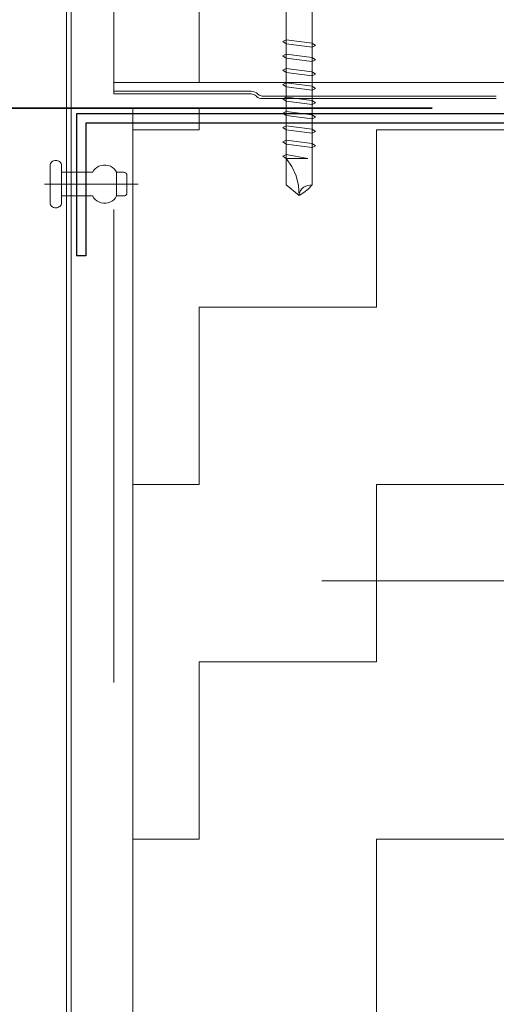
# Model space of a CAD drawing. Header units: metres. Extents: x 1316.5 to 1415.3, y -94.1 to -52.
# Tile 451 of 656: x 1403.062 to 1403.163, y -73.685 to -73.477. Entities that reach past the tile are written whole.
import ezdxf

# ---------------------------------------------------------------- set-up
doc = ezdxf.new("R2010")
doc.units = ezdxf.units.M
doc.header["$PDMODE"] = 65
for name, pattern in [('AUSGEZOGEN', [0]), ('GETRENNT2_S10', [0.045, 0.02, -0.01, 0, -0.005, 0, -0.01]), ('STRICHLINIE2_S3', [0.055, 0.04, -0.015]), ('STRICHPUNKT2_S5', [0.09999999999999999, 0.07, -0.01, 0.01, -0.01])]:
    doc.linetypes.add(name, pattern=pattern)
doc.layers.add('XR$4$_42143', color=7, linetype='Continuous')
doc.layers.add('XR$4$_42154', color=7, linetype='Continuous')
for name, color, linetype, lineweight in [('XR$4$Achsen', 4, 'AUSGEZOGEN', 13), ('XR$4$Maßlinie 1_50', 7, 'AUSGEZOGEN', 25), ('XR$4$Muster', 4, 'AUSGEZOGEN', 13), ('XR$4$STANDARD_1', 7, 'AUSGEZOGEN', 25), ('XR$4$Wand', 1, 'AUSGEZOGEN', 50), ('XR$4$Wand Mauerwerk nt', 7, 'AUSGEZOGEN', 25), ('XR$4$Wand Mauerwerk tr_1', 42, 'AUSGEZOGEN', 18)]:
    doc.layers.add(name, color=color, linetype=linetype, lineweight=lineweight)
doc.styles.add('ARIAL', font='arial.ttf')
doc.dimstyles.new('DIMSTYLE_18', dxfattribs={"dimtxt": 0.03, "dimasz": 0.03, "dimexe": 0, "dimexo": 1e-06, "dimgap": 0.015, "dimtad": 2, "dimdec": 0, "dimlfac": 1000, "dimrnd": 5, "dimzin": 12, "dimdsep": 46, "dimtxsty": 'ARIAL', "dimblk1": 'ALL_ML_KREIS', "dimblk2": 'ALL_ML_KREIS', "dimsah": 1, "dimcen": 0, "dimse1": 1, "dimse2": 1, "dimclrd": 7, "dimclre": 7, "dimclrt": 7, "dimadec": 0, "dimazin": 0, "dimtfac": 1, "dimtdec": 0, "dimtix": 1, "dimtmove": 2, "dimatfit": 3, "dimfxl": 0, "dimtzin": 0, "dimlwd": 0, "dimlwe": 25, "dimarcsym": 0})
doc.dimstyles.new('DIMSTYLE_19', dxfattribs={"dimtxt": 0.03, "dimasz": 0.04, "dimexe": 0, "dimexo": 0, "dimgap": 0.015, "dimtad": 2, "dimrnd": 0.005, "dimzin": 4, "dimdsep": 46, "dimtxsty": 'ARIAL', "dimblk1": 'ALL_ML_STRICH', "dimblk2": 'ALL_ML_STRICH', "dimsah": 1, "dimcen": 0, "dimclrd": 7, "dimclre": 7, "dimclrt": 7, "dimadec": 0, "dimazin": 0, "dimtfac": 1, "dimtdec": 0, "dimtix": 1, "dimtmove": 2, "dimatfit": 3, "dimfxl": 0, "dimtzin": 0, "dimlwd": 0, "dimlwe": 25, "dimarcsym": 0})
doc.dimstyles.new('DIMSTYLE_4', dxfattribs={"dimtxt": 0.04, "dimasz": 0.03, "dimexe": 0, "dimexo": 1e-06, "dimgap": 0.02, "dimtad": 2, "dimdec": 1, "dimlfac": 100, "dimrnd": 0.5, "dimzin": 4, "dimdsep": 46, "dimtxsty": 'ARIAL', "dimblk1": 'ALL_ML_KREIS', "dimblk2": 'ALL_ML_KREIS', "dimsah": 1, "dimcen": 0, "dimse1": 1, "dimse2": 1, "dimclrd": 7, "dimclre": 7, "dimclrt": 7, "dimadec": 0, "dimazin": 0, "dimtfac": 1, "dimtdec": 0, "dimtix": 1, "dimtmove": 2, "dimatfit": 3, "dimfxl": 0, "dimtzin": 0, "dimlwd": 0, "dimlwe": 25, "dimarcsym": 0})
doc.dimstyles.new('DIMSTYLE_5', dxfattribs={"dimtxt": 0.04, "dimasz": 0.03, "dimexe": 0, "dimexo": 1e-06, "dimgap": 0.02, "dimtad": 2, "dimdec": 1, "dimlfac": 100, "dimrnd": 0.5, "dimzin": 4, "dimdsep": 46, "dimtxsty": 'ARIAL', "dimblk1": 'ALL_ML_KREIS', "dimblk2": 'ALL_ML_KREIS', "dimsah": 1, "dimcen": 0, "dimse1": 1, "dimse2": 1, "dimclrd": 7, "dimclre": 7, "dimclrt": 7, "dimadec": 0, "dimazin": 0, "dimtfac": 1, "dimtdec": 0, "dimtix": 1, "dimtmove": 2, "dimatfit": 3, "dimfxl": 0, "dimtvp": 1.2, "dimtzin": 0, "dimlwd": 0, "dimlwe": 25, "dimarcsym": 0})
pattern_1 = [(90.00000000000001, (-0.07500000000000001, 0.07499999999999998), (-0.03750000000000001, 0.03749999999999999), [0.0375, -0.0375]), (180, (-0.07500000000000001, 0.07499999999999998), (-0.03750000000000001, -0.03749999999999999), [0.0375, -0.0375])]

# ---------------------------------------------------------------- blocks, each defined once
blk = doc.blocks.new('COMPLEXOBJECT_51')
at = {"transparency": 33554687}
for p, q in [((1403.205967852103, -73.58036920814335), (1403.205967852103, -73.58636920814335)), ((1403.205967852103, -73.61036920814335), (1403.205967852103, -73.60436920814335))]:
    blk.add_line(p, q, dxfattribs=at)
at = {"layer": 'XR$4$STANDARD_1', "color": 7, "linetype": 'AUSGEZOGEN', "lineweight": 25, "transparency": 33554687}
for p, q in [((1403.205967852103, -73.49658483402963), (1403.074064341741, -73.4965828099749)), ((1403.074064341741, -73.4965828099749), (1403.074064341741, -73.52658308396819)), ((1403.205967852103, -73.63889210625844), (1403.205967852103, -73.49658483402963)), ((1403.203971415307, -73.49858509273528), (1403.076064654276, -73.49858306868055)), ((1403.076064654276, -73.49858306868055), (1403.076064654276, -73.52658308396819)), ((1403.203971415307, -73.63889210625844), (1403.203971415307, -73.49858509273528)), ((1403.076064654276, -73.52658308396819), (1403.074064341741, -73.52658308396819)), ((1403.203971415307, -73.63889210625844), (1403.205967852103, -73.63889210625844))]:
    blk.add_line(p, q, dxfattribs=at)
at = {"layer": 'XR$4$STANDARD_1', "color": 7, "linetype": 'AUSGEZOGEN', "lineweight": 18, "transparency": 33554687}
for p, q in [((1403.205967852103, -73.62536663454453), (1403.205967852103, -73.56536608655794)), ((1403.205967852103, -73.56536608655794), (1403.205967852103, -73.62536663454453))]:
    blk.add_line(p, q, dxfattribs=at)
blk = doc.blocks.new('COMPLEXOBJECT_53')
at = {"layer": 'XR$4$_42143', "color": 7, "linetype": 'AUSGEZOGEN', "lineweight": 13, "transparency": 33554687}
for p, q in [((1403.071979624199, -73.3256051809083), (1403.071979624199, -73.8926048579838)), ((1403.072977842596, -73.32660711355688), (1403.072977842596, -73.89160653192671))]:
    blk.add_line(p, q, dxfattribs=at)
blk = doc.blocks.new('ALL_ML_STRICH')
at = {"color": 0, "linetype": 'ByBlock', "lineweight": -2}
for p, q in [((0, -0.5), (0, 0.5)), ((-0.3, -0.3), (0.3, 0.3)), ((-1, 0), (0.5, 0))]:
    blk.add_line(p, q, dxfattribs=at)
blk = doc.blocks.new('*D429')
at = {"layer": 'DEFPOINTS', "color": 7, "linetype": 'AUSGEZOGEN', "lineweight": 25, "transparency": 33554687}
for p in [(1401.847467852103, -73.11664860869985), (1401.847467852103, -73.89886665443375), (1403.055967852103, -73.89886665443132)]:
    blk.add_point(p, dxfattribs=at)
at = {"layer": 'XR$4$Maßlinie 1_50', "color": 7, "linetype": 'AUSGEZOGEN', "lineweight": -2, "transparency": 33554687}
for p, q in [((1401.847467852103, -73.11664860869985), (1401.847467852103, -73.11664860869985)), ((1401.847467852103, -73.11664860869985), (1403.055967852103, -73.11664860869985)), ((1403.055967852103, -73.11664860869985), (1403.055967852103, -73.11664860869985))]:
    blk.add_line(p, q, dxfattribs=at)
at = {"layer": 'XR$4$Maßlinie 1_50', "color": 7, "linetype": 'AUSGEZOGEN', "lineweight": 25, "transparency": 33554687, "xscale": 0.04, "yscale": 0.04, "zscale": 0.04, "rotation": 180}
blk.add_blockref('ALL_ML_STRICH', (1401.847467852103, -73.11664860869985), dxfattribs=at)
at = {"layer": 'XR$4$Maßlinie 1_50', "color": 7, "linetype": 'AUSGEZOGEN', "lineweight": 25, "transparency": 33554687, "xscale": 0.04, "yscale": 0.04, "zscale": 0.04}
blk.add_blockref('ALL_ML_STRICH', (1403.055967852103, -73.11664860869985), dxfattribs=at)
blk = doc.blocks.new('ALL_ML_KREIS')
at = {"color": 0, "linetype": 'ByBlock', "lineweight": -2}
for p, q in [((0, -0.5), (0, 0.5)), ((-1, 0), (0.5, 0))]:
    blk.add_line(p, q, dxfattribs=at)
blk.add_circle((0, 0), 0.15, dxfattribs=at)
blk = doc.blocks.new('*D430')
at = {"layer": 'DEFPOINTS', "color": 7, "linetype": 'AUSGEZOGEN', "lineweight": 25, "transparency": 33554687}
for p in [(1403.081979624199, -73.23214456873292), (1403.081979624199, -73.44954863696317), (1403.205967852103, -73.78836920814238)]:
    blk.add_point(p, dxfattribs=at)
at = {"layer": 'XR$4$Maßlinie 1_50', "color": 7, "linetype": 'AUSGEZOGEN', "lineweight": -2, "transparency": 33554687}
blk.add_line((1403.081979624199, -73.23214456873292), (1403.205967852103, -73.23214456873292), dxfattribs=at)
at = {"layer": 'XR$4$Maßlinie 1_50', "color": 7, "linetype": 'AUSGEZOGEN', "lineweight": 25, "transparency": 33554687, "xscale": 0.03, "yscale": 0.03, "zscale": 0.03, "rotation": 180}
blk.add_blockref('ALL_ML_KREIS', (1403.081979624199, -73.23214456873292), dxfattribs=at)
at = {"layer": 'XR$4$Maßlinie 1_50', "color": 7, "linetype": 'AUSGEZOGEN', "lineweight": 25, "transparency": 33554687, "xscale": 0.03, "yscale": 0.03, "zscale": 0.03}
blk.add_blockref('ALL_ML_KREIS', (1403.205967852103, -73.23214456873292), dxfattribs=at)
at = {"layer": 'XR$4$Maßlinie 1_50', "color": 7, "linetype": 'AUSGEZOGEN', "lineweight": 25, "transparency": 33554687, "insert": (1403.160243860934, -73.20214456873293), "char_height": 0.04, "width": 0.16, "attachment_point": 5, "style": 'ARIAL'}
blk.add_mtext('\\A1;{\\A1;{12\\H0.026400;\\S5^ ;}}', dxfattribs=at)
blk = doc.blocks.new('*D435')
at = {"layer": 'DEFPOINTS', "color": 7, "linetype": 'AUSGEZOGEN', "lineweight": 25, "transparency": 33554687}
for p in [(1401.821456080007, -73.42120793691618), (1403.081979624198, -73.43138580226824), (1401.821456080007, -74.57404428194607)]:
    blk.add_point(p, dxfattribs=at)
at = {"layer": 'XR$4$Maßlinie 1_50', "color": 7, "linetype": 'AUSGEZOGEN', "lineweight": -2, "transparency": 33554687}
blk.add_line((1401.821456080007, -74.57404428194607), (1403.081979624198, -74.57404428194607), dxfattribs=at)
at = {"layer": 'XR$4$Maßlinie 1_50', "color": 7, "linetype": 'AUSGEZOGEN', "lineweight": 25, "transparency": 33554687, "xscale": 0.03, "yscale": 0.03, "zscale": 0.03, "rotation": 180}
blk.add_blockref('ALL_ML_KREIS', (1401.821456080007, -74.57404428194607), dxfattribs=at)
at = {"layer": 'XR$4$Maßlinie 1_50', "color": 7, "linetype": 'AUSGEZOGEN', "lineweight": 25, "transparency": 33554687, "xscale": 0.03, "yscale": 0.03, "zscale": 0.03}
blk.add_blockref('ALL_ML_KREIS', (1403.081979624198, -74.57404428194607), dxfattribs=at)
blk = doc.blocks.new('*D449')
at = {"layer": 'DEFPOINTS', "color": 7, "linetype": 'AUSGEZOGEN', "lineweight": 25, "transparency": 33554687}
for p in [(1403.055967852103, -73.11664860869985), (1403.081979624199, -73.53601814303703), (1403.055967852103, -73.90131665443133)]:
    blk.add_point(p, dxfattribs=at)
at = {"layer": 'XR$4$Maßlinie 1_50', "color": 7, "linetype": 'AUSGEZOGEN', "lineweight": -2, "transparency": 33554687}
blk.add_line((1403.055967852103, -73.11664860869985), (1403.081979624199, -73.11664860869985), dxfattribs=at)
at = {"layer": 'XR$4$Maßlinie 1_50', "color": 7, "linetype": 'AUSGEZOGEN', "lineweight": 25, "transparency": 33554687, "xscale": 0.03, "yscale": 0.03, "zscale": 0.03, "rotation": 180}
blk.add_blockref('ALL_ML_KREIS', (1403.055967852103, -73.11664860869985), dxfattribs=at)
at = {"layer": 'XR$4$Maßlinie 1_50', "color": 7, "linetype": 'AUSGEZOGEN', "lineweight": 25, "transparency": 33554687, "xscale": 0.03, "yscale": 0.03, "zscale": 0.03}
blk.add_blockref('ALL_ML_KREIS', (1403.081979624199, -73.11664860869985), dxfattribs=at)
at = {"layer": 'XR$4$Maßlinie 1_50', "color": 7, "linetype": 'AUSGEZOGEN', "lineweight": 25, "transparency": 33554687, "insert": (1403.086782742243, -73.07164860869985), "char_height": 0.04, "width": 0.12, "attachment_point": 5, "style": 'ARIAL'}
blk.add_mtext('\\A1;{\\A1;{2\\H0.026400;\\S5^ ;}}', dxfattribs=at)
blk = doc.blocks.new('*D450')
at = {"layer": 'DEFPOINTS', "color": 7, "linetype": 'AUSGEZOGEN', "lineweight": 25, "transparency": 33554687}
for p in [(1403.081979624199, -73.11664860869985), (1403.081979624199, -73.53601814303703), (1403.205967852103, -73.82481079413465)]:
    blk.add_point(p, dxfattribs=at)
at = {"layer": 'XR$4$Maßlinie 1_50', "color": 7, "linetype": 'AUSGEZOGEN', "lineweight": -2, "transparency": 33554687}
blk.add_line((1403.081979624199, -73.11664860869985), (1403.205967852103, -73.11664860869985), dxfattribs=at)
at = {"layer": 'XR$4$Maßlinie 1_50', "color": 7, "linetype": 'AUSGEZOGEN', "lineweight": 25, "transparency": 33554687, "xscale": 0.03, "yscale": 0.03, "zscale": 0.03, "rotation": 180}
blk.add_blockref('ALL_ML_KREIS', (1403.081979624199, -73.11664860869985), dxfattribs=at)
at = {"layer": 'XR$4$Maßlinie 1_50', "color": 7, "linetype": 'AUSGEZOGEN', "lineweight": 25, "transparency": 33554687, "xscale": 0.03, "yscale": 0.03, "zscale": 0.03}
blk.add_blockref('ALL_ML_KREIS', (1403.205967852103, -73.11664860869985), dxfattribs=at)
at = {"layer": 'XR$4$Maßlinie 1_50', "color": 7, "linetype": 'AUSGEZOGEN', "lineweight": 25, "transparency": 33554687, "insert": (1403.160243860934, -73.08664860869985), "char_height": 0.04, "width": 0.16, "attachment_point": 5, "style": 'ARIAL'}
blk.add_mtext('\\A1;{\\A1;{12\\H0.026400;\\S5^ ;}}', dxfattribs=at)
blk = doc.blocks.new('*D506')
at = {"layer": 'DEFPOINTS', "color": 7, "linetype": 'AUSGEZOGEN', "lineweight": 25, "transparency": 33554687}
for p in [(1401.696456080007, -73.49536920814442), (1401.697467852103, -73.89536920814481), (1404.079384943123, -73.89536920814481)]:
    blk.add_point(p, dxfattribs=at)
at = {"layer": 'XR$4$Maßlinie 1_50', "color": 7, "linetype": 'AUSGEZOGEN', "lineweight": -2, "transparency": 33554687}
blk.add_line((1404.079384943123, -73.89536920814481), (1404.079384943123, -73.49536920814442), dxfattribs=at)
at = {"layer": 'XR$4$Maßlinie 1_50', "color": 7, "linetype": 'AUSGEZOGEN', "lineweight": 25, "transparency": 33554687, "xscale": 0.03, "yscale": 0.03, "zscale": 0.03}
for p, rotation in [((1404.079384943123, -73.49536920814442), 90), ((1404.079384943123, -73.89536920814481), 270)]:
    blk.add_blockref('ALL_ML_KREIS', p, dxfattribs=dict(at, rotation=rotation))
at = {"layer": 'XR$4$Maßlinie 1_50', "color": 7, "linetype": 'AUSGEZOGEN', "lineweight": 25, "transparency": 33554687, "insert": (1404.048702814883, -73.69710999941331), "char_height": 0.04, "width": 0.16, "attachment_point": 5, "rotation": 90, "style": 'ARIAL'}
blk.add_mtext('\\A1;{\\A1;{40\\H0.026400;\\S^ ;}}', dxfattribs=at)
blk = doc.blocks.new('*D507')
at = {"layer": 'DEFPOINTS', "color": 7, "linetype": 'AUSGEZOGEN', "lineweight": 25, "transparency": 33554687}
for p in [(1401.696456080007, -73.49536920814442), (1401.697467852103, -73.89536920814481), (1403.719550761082, -73.89536920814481)]:
    blk.add_point(p, dxfattribs=at)
at = {"layer": 'XR$4$Maßlinie 1_50', "color": 7, "linetype": 'AUSGEZOGEN', "lineweight": -2, "transparency": 33554687}
blk.add_line((1403.719550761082, -73.89536920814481), (1403.719550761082, -73.49536920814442), dxfattribs=at)
at = {"layer": 'XR$4$Maßlinie 1_50', "color": 7, "linetype": 'AUSGEZOGEN', "lineweight": 25, "transparency": 33554687, "xscale": 0.03, "yscale": 0.03, "zscale": 0.03}
for p, rotation in [((1403.719550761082, -73.49536920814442), 90), ((1403.719550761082, -73.89536920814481), 270)]:
    blk.add_blockref('ALL_ML_KREIS', p, dxfattribs=dict(at, rotation=rotation))
at = {"layer": 'XR$4$Maßlinie 1_50', "color": 7, "linetype": 'AUSGEZOGEN', "lineweight": 25, "transparency": 33554687, "insert": (1403.688868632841, -73.69710999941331), "char_height": 0.04, "width": 0.16, "attachment_point": 5, "rotation": 90, "style": 'ARIAL'}
blk.add_mtext('\\A1;{\\A1;{40\\H0.026400;\\S^ ;}}', dxfattribs=at)

msp = doc.modelspace()

# ---------------------------------------------------------------- hatches: boundary and pattern name
at = {"layer": 'XR$4$Muster', "linetype": 'AUSGEZOGEN', "lineweight": 13, "transparency": 33554687}
h = msp.add_hatch(dxfattribs=at)
h.set_pattern_fill('MUSTER', color=4, scale=0.0375, angle=90.00000000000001, style=0, pattern_type=2)
h.set_pattern_definition(pattern_1)
h.paths.add_polyline_path([(1404.029956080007, -73.34851766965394), (1403.081979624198, -73.34851766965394), (1403.081979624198, -73.48992635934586), (1404.029956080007, -73.48992635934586)], flags=0)
h = msp.add_hatch(dxfattribs=at)
h.set_pattern_fill('MUSTER', color=4, scale=0.0375, angle=90.00000000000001, style=0, pattern_type=2)
h.set_pattern_definition(pattern_1)
h.paths.add_polyline_path([(1403.205967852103, -73.77489163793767), (1403.205967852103, -73.49536920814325), (1403.085967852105, -73.49536920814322), (1403.085967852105, -73.88536920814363), (1403.117687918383, -73.88536920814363), (1403.117687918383, -73.86941954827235), (1403.118267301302, -73.86807387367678), (1403.119344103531, -73.86557289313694), (1403.120139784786, -73.8637248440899), (1403.1226604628, -73.86941954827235), (1403.1226604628, -73.88421909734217), (1403.1278325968, -73.88536920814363), (1403.181956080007, -73.88536920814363), (1403.18352305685, -73.8852744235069), (1403.185067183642, -73.88499145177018), (1403.186565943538, -73.88452441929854), (1403.187997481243, -73.88388013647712), (1403.189340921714, -73.88306799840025), (1403.190576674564, -73.88209984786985), (1403.191686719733, -73.88098980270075), (1403.192654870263, -73.87975404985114), (1403.19346700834, -73.8784106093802), (1403.194111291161, -73.87697907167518), (1403.194578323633, -73.87548031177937), (1403.19486129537, -73.87393618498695), (1403.194956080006, -73.87236920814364), (1403.194956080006, -73.78186920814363), (1403.195177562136, -73.78018688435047), (1403.195826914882, -73.77861920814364), (1403.196859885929, -73.77727301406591), (1403.198206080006, -73.77624004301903), (1403.199773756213, -73.77559069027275), (1403.201456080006, -73.77536920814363), (1403.204956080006, -73.77536920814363)], flags=0)

# ---------------------------------------------------------------- linework, layer by layer
at = {"layer": 'XR$4$_42143', "color": 30, "linetype": 'AUSGEZOGEN', "lineweight": 13, "transparency": 33554687}
for p, q in [((1403.081979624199, -73.49236920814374), (1403.081979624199, -73.34573108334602)), ((1403.111058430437, -73.4918192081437), (1403.081979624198, -73.49181920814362)), ((1403.081979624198, -73.49236920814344), (1403.111058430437, -73.49236920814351)), ((1403.112579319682, -73.49251167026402), (1403.112472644, -73.49240499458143)), ((1403.11208373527, -73.49279390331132), (1403.112190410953, -73.49290057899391)), ((1403.162878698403, -73.49281920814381), (1403.113321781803, -73.49281920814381)), ((1403.113321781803, -73.49336920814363), (1403.162878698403, -73.49336920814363))]:
    msp.add_line(p, q, dxfattribs=at)
for centre, radius, start, end in [((1403.111058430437, -73.4938192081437), 0.002, 45, 90), ((1403.111058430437, -73.4938192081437), 0.001450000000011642, 44.99999998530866, 90), ((1403.113321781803, -73.4917692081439), 0.001049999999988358, 224.9999999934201, 270), ((1403.113321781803, -73.4917692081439), 0.001600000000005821, 225.0000000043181, 270)]:
    msp.add_arc(centre, radius, start, end, dxfattribs=at)
at = {"layer": 'XR$4$_42154', "color": 7, "linetype": 'STRICHLINIE2_S3', "lineweight": 13, "transparency": 33554687}
msp.add_line((1403.081979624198, -74.61681674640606), (1403.081979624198, -73.03822417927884), dxfattribs=at)
at = {"layer": 'XR$4$_42154', "color": 51, "linetype": 'AUSGEZOGEN', "lineweight": 13, "transparency": 33554687}
for p, q in [((1403.081979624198, -73.49181920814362), (1403.111058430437, -73.4918192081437)), ((1403.112472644, -73.49240499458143), (1403.112579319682, -73.49251167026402)), ((1403.113321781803, -73.49281920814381), (1403.162878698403, -73.49281920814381))]:
    msp.add_line(p, q, dxfattribs=at)
for centre, radius, start, end in [((1403.111058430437, -73.4938192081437), 0.002, 45, 90), ((1403.113321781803, -73.4917692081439), 0.001049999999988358, 224.9999999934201, 270)]:
    msp.add_arc(centre, radius, start, end, dxfattribs=at)
at = {"layer": 'XR$4$Achsen', "color": 4, "linetype": 'STRICHPUNKT2_S5', "lineweight": 35, "transparency": 33554687}
msp.add_line((1400.249312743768, -73.49536920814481), (1404.515956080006, -73.49536920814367), dxfattribs=at)
at = {"layer": 'XR$4$STANDARD_1', "color": 7, "linetype": 'AUSGEZOGEN', "lineweight": 13, "transparency": 33554687}
for p, q in [((1403.123915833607, -73.5116288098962), (1403.123915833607, -73.35692137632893)), ((1403.118419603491, -73.35927793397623), (1403.118419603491, -73.5116288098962)), ((1403.118419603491, -73.48094414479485), (1403.117703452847, -73.48127578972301)), ((1403.117703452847, -73.48127578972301), (1403.118419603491, -73.48178022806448)), ((1403.123915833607, -73.4816285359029), (1403.118419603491, -73.48094414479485)), ((1403.118419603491, -73.48177672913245), (1403.118419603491, -73.48397804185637)), ((1403.118419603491, -73.48178022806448), (1403.123915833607, -73.48245051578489)), ((1403.124631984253, -73.4821224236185), (1403.123915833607, -73.4816285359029)), ((1403.123915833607, -73.48245051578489), (1403.124631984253, -73.4821224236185)), ((1403.118419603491, -73.48397454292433), (1403.117703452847, -73.48430613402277)), ((1403.117703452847, -73.48430613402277), (1403.118419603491, -73.48481062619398)), ((1403.123915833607, -73.48465893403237), (1403.118419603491, -73.48397454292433)), ((1403.123915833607, -73.48465182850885), (1403.123915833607, -73.48245051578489)), ((1403.118419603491, -73.4848070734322), (1403.118419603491, -73.48700843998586)), ((1403.118419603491, -73.48481062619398), (1403.123915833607, -73.48548441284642)), ((1403.124631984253, -73.48515282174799), (1403.123915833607, -73.48465893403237)), ((1403.123915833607, -73.48548441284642), (1403.124631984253, -73.48515282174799)), ((1403.123915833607, -73.48768222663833), (1403.123915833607, -73.48548441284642)), ((1403.118419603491, -73.48700843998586), (1403.117703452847, -73.48733647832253)), ((1403.117703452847, -73.48733647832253), (1403.118419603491, -73.48784452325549)), ((1403.123915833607, -73.48768927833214), (1403.118419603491, -73.48700843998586)), ((1403.118419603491, -73.48784097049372), (1403.118419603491, -73.49003878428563)), ((1403.118419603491, -73.48784452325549), (1403.123915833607, -73.48851475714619)), ((1403.124631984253, -73.48818316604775), (1403.123915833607, -73.48768927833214)), ((1403.123915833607, -73.48851475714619), (1403.124631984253, -73.48818316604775)), ((1403.123915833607, -73.49071257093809), (1403.123915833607, -73.48851475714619)), ((1403.118419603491, -73.49003878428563), (1403.117703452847, -73.49037037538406)), ((1403.117703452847, -73.49037037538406), (1403.118419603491, -73.49087486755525)), ((1403.123915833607, -73.4907196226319), (1403.118419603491, -73.49003878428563)), ((1403.118419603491, -73.49087486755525), (1403.123915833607, -73.49154515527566)), ((1403.124631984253, -73.49121706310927), (1403.123915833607, -73.4907196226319)), ((1403.123915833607, -73.49154515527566), (1403.124631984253, -73.49121706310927)), ((1403.118419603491, -73.49306912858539), (1403.117703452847, -73.49339722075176)), ((1403.117703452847, -73.49339722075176), (1403.118419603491, -73.49390521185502)), ((1403.123915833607, -73.49375002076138), (1403.118419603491, -73.49306912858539)), ((1403.118419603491, -73.49389816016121), (1403.118419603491, -73.49609952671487)), ((1403.118419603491, -73.49390521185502), (1403.123915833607, -73.49457549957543)), ((1403.124631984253, -73.49424390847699), (1403.123915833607, -73.49375002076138)), ((1403.123915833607, -73.49457549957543), (1403.124631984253, -73.49424390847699)), ((1403.123915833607, -73.4967768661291), (1403.123915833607, -73.49457549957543)), ((1403.118419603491, -73.49609952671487), (1403.117703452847, -73.49642761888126)), ((1403.117703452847, -73.49642761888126), (1403.118419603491, -73.49693560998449)), ((1403.123915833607, -73.49678036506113), (1403.118419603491, -73.49609952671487)), ((1403.124631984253, -73.49727780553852), (1403.123915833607, -73.49678036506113)), ((1403.118419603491, -73.49693205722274), (1403.118419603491, -73.49912987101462)), ((1403.118419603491, -73.49693560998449), (1403.123915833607, -73.49760589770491)), ((1403.123915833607, -73.49760589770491), (1403.124631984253, -73.49727780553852)), ((1403.123915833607, -73.49980721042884), (1403.123915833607, -73.49760589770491)), ((1403.118419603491, -73.49912987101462), (1403.117703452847, -73.49946151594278)), ((1403.117703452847, -73.49946151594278), (1403.118419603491, -73.49996595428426)), ((1403.123915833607, -73.49981426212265), (1403.118419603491, -73.49912987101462)), ((1403.118419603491, -73.4999624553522), (1403.118419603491, -73.50216376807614)), ((1403.118419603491, -73.49996595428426), (1403.123915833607, -73.50063624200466)), ((1403.124631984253, -73.50030814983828), (1403.123915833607, -73.49981426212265)), ((1403.123915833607, -73.50063624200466), (1403.124631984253, -73.50030814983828)), ((1403.123915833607, -73.50283760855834), (1403.123915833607, -73.50063624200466)), ((1403.118419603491, -73.50216026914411), (1403.117703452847, -73.50249186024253)), ((1403.117703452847, -73.50249186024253), (1403.118419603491, -73.50299635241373)), ((1403.123915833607, -73.50284466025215), (1403.118419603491, -73.50216026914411)), ((1403.118419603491, -73.50299279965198), (1403.118419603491, -73.50519416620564)), ((1403.118419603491, -73.50299635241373), (1403.123915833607, -73.50367013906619)), ((1403.124631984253, -73.50333854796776), (1403.123915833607, -73.50284466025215)), ((1403.118419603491, -73.50519416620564), (1403.117703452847, -73.5055222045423)), ((1403.122995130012, -73.50602319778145), (1403.118419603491, -73.50519416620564)), ((1403.123915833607, -73.50367013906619), (1403.124631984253, -73.50333854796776)), ((1403.06850480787, -73.50745194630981), (1403.068529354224, -73.50725439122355)), ((1403.068529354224, -73.50725439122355), (1403.068596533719, -73.50706738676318)), ((1403.068596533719, -73.50706738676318), (1403.068705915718, -73.50689453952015)), ((1403.068705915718, -73.50689453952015), (1403.06885750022, -73.50674284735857)), ((1403.06885750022, -73.50674284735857), (1403.069037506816, -73.50661936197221)), ((1403.069037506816, -73.50661936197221), (1403.069245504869, -73.50652763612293)), ((1403.069245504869, -73.50652763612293), (1403.069471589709, -73.50647122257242)), ((1403.069471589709, -73.50647122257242), (1403.069704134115, -73.50645001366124)), ((1403.069704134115, -73.50645001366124), (1403.06993710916, -73.50647122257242)), ((1403.06993710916, -73.50647122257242), (1403.070162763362, -73.50652763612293)), ((1403.070162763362, -73.50652763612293), (1403.070371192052, -73.50661936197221)), ((1403.070371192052, -73.50661936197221), (1403.070554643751, -73.50674284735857)), ((1403.070554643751, -73.50674284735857), (1403.070702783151, -73.50689453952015)), ((1403.070702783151, -73.50689453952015), (1403.07081216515, -73.50706738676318)), ((1403.07081216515, -73.50706738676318), (1403.070882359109, -73.50725439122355)), ((1403.070882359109, -73.50725439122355), (1403.070903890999, -73.50745194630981)), ((1403.117703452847, -73.5055222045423), (1403.118419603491, -73.50602319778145)), ((1403.118419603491, -73.50602319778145), (1403.122995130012, -73.50602319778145)), ((1403.119664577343, -73.50775177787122), (1403.118419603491, -73.50603024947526)), ((1403.06850480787, -73.50745194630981), (1403.068508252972, -73.51544942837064)), ((1403.070907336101, -73.5089512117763), (1403.070903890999, -73.50745194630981)), ((1403.070907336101, -73.5089512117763), (1403.077511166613, -73.50894771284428)), ((1403.070907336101, -73.5089512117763), (1403.070907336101, -73.51395010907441)), ((1403.077511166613, -73.50894771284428), (1403.077715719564, -73.50855610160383)), ((1403.077715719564, -73.50855610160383), (1403.078005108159, -73.50820685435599)), ((1403.078005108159, -73.50820685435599), (1403.078372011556, -73.50790702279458)), ((1403.078372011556, -73.50790702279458), (1403.078798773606, -73.50767415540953)), ((1403.078798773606, -73.50767415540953), (1403.0792716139, -73.50751191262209)), ((1403.0792716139, -73.50751191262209), (1403.07977244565, -73.50743073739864)), ((1403.07977244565, -73.50743073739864), (1403.080287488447, -73.50743073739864)), ((1403.080287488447, -73.50743073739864), (1403.080788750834, -73.50751191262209)), ((1403.080788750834, -73.50751191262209), (1403.081264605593, -73.50767415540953)), ((1403.081264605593, -73.50767415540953), (1403.081691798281, -73.50790702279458)), ((1403.081691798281, -73.50790702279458), (1403.082058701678, -73.50820335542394)), ((1403.082058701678, -73.50820335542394), (1403.082347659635, -73.50855610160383)), ((1403.082347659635, -73.50855610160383), (1403.082552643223, -73.50894771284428)), ((1403.084111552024, -73.50894771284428), (1403.082552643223, -73.50894771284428)), ((1403.082552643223, -73.50894771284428), (1403.082552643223, -73.51394655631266)), ((1403.084111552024, -73.50894771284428), (1403.084228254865, -73.50895476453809)), ((1403.084228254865, -73.50895476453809), (1403.084341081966, -73.50898652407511)), ((1403.084341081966, -73.50898652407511), (1403.084443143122, -73.50903238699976)), ((1403.084443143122, -73.50903238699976), (1403.084534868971, -73.50909235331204)), ((1403.084534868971, -73.50909235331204), (1403.084608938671, -73.50916997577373)), ((1403.084608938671, -73.50916997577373), (1403.084665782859, -73.50925464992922)), ((1403.084665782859, -73.50925464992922), (1403.084700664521, -73.50934987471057)), ((1403.084700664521, -73.50934987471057), (1403.084711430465, -73.50944509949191)), ((1403.120564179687, -73.509681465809), (1403.119664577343, -73.50775177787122)), ((1403.067305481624, -73.51145240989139), (1403.087110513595, -73.51144535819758)), ((1403.084711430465, -73.51344561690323), (1403.084711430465, -73.50944509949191)), ((1403.121068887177, -73.51172758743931), (1403.120564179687, -73.509681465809)), ((1403.084700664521, -73.51354439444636), (1403.084665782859, -73.51363967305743)), ((1403.084711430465, -73.51344561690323), (1403.084700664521, -73.51354439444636)), ((1403.118419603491, -73.5116288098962), (1403.12116750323, -73.51383017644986)), ((1403.12116750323, -73.51383017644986), (1403.121068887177, -73.51172758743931)), ((1403.12116750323, -73.51383017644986), (1403.122187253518, -73.51323045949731)), ((1403.121206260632, -73.51351618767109), (1403.12116750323, -73.51383017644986)), ((1403.121291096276, -73.51321280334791), (1403.121206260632, -73.51351618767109)), ((1403.121418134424, -73.51292352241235), (1403.121291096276, -73.51321280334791)), ((1403.121541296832, -73.51271536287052), (1403.121418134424, -73.51292352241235)), ((1403.12168599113, -73.5125248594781), (1403.121541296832, -73.51271536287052)), ((1403.121848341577, -73.51234496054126), (1403.12168599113, -73.5125248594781)), ((1403.122031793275, -73.51218266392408), (1403.121848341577, -73.51234496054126)), ((1403.122232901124, -73.51203802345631), (1403.122031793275, -73.51218266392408)), ((1403.122187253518, -73.51323045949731), (1403.123107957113, -73.5124931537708)), ((1403.122444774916, -73.5119145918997), (1403.122232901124, -73.51203802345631)), ((1403.122910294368, -73.51172758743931), (1403.122444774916, -73.5119145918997)), ((1403.123407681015, -73.51163236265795), (1403.122910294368, -73.51172758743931)), ((1403.123107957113, -73.5124931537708), (1403.123915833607, -73.5116288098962)), ((1403.123915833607, -73.5116288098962), (1403.123407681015, -73.51163236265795)), ((1403.068529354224, -73.51564698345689), (1403.068508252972, -73.51544942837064)), ((1403.070907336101, -73.51544942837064), (1403.070886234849, -73.51564698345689)), ((1403.070907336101, -73.51544942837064), (1403.070907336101, -73.51395010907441)), ((1403.070907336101, -73.51395010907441), (1403.077514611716, -73.51395010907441)), ((1403.077715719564, -73.5143381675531), (1403.077514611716, -73.51395010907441)), ((1403.078008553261, -73.51469091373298), (1403.077715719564, -73.5143381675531)), ((1403.078375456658, -73.5149907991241), (1403.078008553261, -73.51469091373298)), ((1403.078802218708, -73.51522361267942), (1403.078375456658, -73.5149907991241)), ((1403.079275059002, -73.51538241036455), (1403.078802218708, -73.51522361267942)), ((1403.079775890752, -73.51546703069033), (1403.079275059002, -73.51538241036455)), ((1403.080287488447, -73.51546703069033), (1403.079775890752, -73.51546703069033)), ((1403.080792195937, -73.51538241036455), (1403.080287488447, -73.51546703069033)), ((1403.081264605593, -73.51522361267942), (1403.080792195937, -73.51538241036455)), ((1403.081691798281, -73.51498730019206), (1403.081264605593, -73.51522361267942)), ((1403.082058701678, -73.51469091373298), (1403.081691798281, -73.51498730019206)), ((1403.082351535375, -73.5143381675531), (1403.082058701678, -73.51469091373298)), ((1403.082552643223, -73.51394655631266), (1403.082351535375, -73.5143381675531)), ((1403.082552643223, -73.51394655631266), (1403.084111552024, -73.51394655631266)), ((1403.084228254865, -73.51393600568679), (1403.084111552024, -73.51394655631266)), ((1403.084344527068, -73.51390779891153), (1403.084228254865, -73.51393600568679)), ((1403.084447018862, -73.51386193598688), (1403.084344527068, -73.51390779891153)), ((1403.084538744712, -73.51380191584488), (1403.084447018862, -73.51386193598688)), ((1403.084612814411, -73.51372434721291), (1403.084538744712, -73.51380191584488)), ((1403.084665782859, -73.51363967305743), (1403.084612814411, -73.51372434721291)), ((1403.068599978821, -73.51583393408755), (1403.068529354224, -73.51564698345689)), ((1403.06870936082, -73.51600678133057), (1403.068599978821, -73.51583393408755)), ((1403.068860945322, -73.51615847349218), (1403.06870936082, -73.51600678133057)), ((1403.069040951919, -73.51628195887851), (1403.068860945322, -73.51615847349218)), ((1403.069248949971, -73.51637368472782), (1403.069040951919, -73.51628195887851)), ((1403.069475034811, -73.51643015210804), (1403.069248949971, -73.51637368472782)), ((1403.069707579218, -73.5164513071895), (1403.069475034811, -73.51643015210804)), ((1403.069943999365, -73.51643015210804), (1403.069707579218, -73.5164513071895)), ((1403.070166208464, -73.51637368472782), (1403.069943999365, -73.51643015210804)), ((1403.070374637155, -73.51628195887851), (1403.070166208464, -73.51637368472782)), ((1403.070558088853, -73.51615847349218), (1403.070374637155, -73.51628195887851)), ((1403.070706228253, -73.51600678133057), (1403.070558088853, -73.51615847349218)), ((1403.070815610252, -73.51583393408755), (1403.070706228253, -73.51600678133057)), ((1403.070886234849, -73.51564698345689), (1403.070815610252, -73.51583393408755))]:
    msp.add_line(p, q, dxfattribs=at)
at = {"layer": 'XR$4$Wand', "color": 4, "linetype": 'AUSGEZOGEN', "lineweight": 13, "transparency": 33554687}
msp.add_line((1403.085967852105, -73.49536920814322), (1403.085967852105, -73.88536920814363), dxfattribs=at)
at = {"layer": 'XR$4$Wand Mauerwerk nt', "color": 7, "linetype": 'AUSGEZOGEN', "lineweight": 13, "transparency": 33554687}
msp.add_line((1404.029956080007, -73.48992635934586), (1403.081979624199, -73.48992635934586), dxfattribs=at)
at = {"layer": 'XR$4$Wand Mauerwerk tr_1', "color": 7, "linetype": 'GETRENNT2_S10', "lineweight": 13, "transparency": 33554687}
msp.add_line((1403.125967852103, -73.59536920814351), (1403.500782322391, -73.59536920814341), dxfattribs=at)

# ---------------------------------------------------------------- block references
at = {"layer": 'XR$4$_42143', "color": 7, "linetype": 'AUSGEZOGEN', "lineweight": 13, "transparency": 33554687}
msp.add_blockref('COMPLEXOBJECT_53', (0, 0), dxfattribs=at)
at = {"layer": 'XR$4$STANDARD_1', "color": 7, "linetype": 'AUSGEZOGEN', "lineweight": 25, "transparency": 33554687}
msp.add_blockref('COMPLEXOBJECT_51', (0, 0), dxfattribs=at)

# ---------------------------------------------------------------- dimensions: what is measured, and where the dimension line sits
at = {"layer": 'XR$4$Maßlinie 1_50', "color": 7, "linetype": 'AUSGEZOGEN', "lineweight": 25, "transparency": 33554687}
for base, p1, p2, dimstyle, picture, middle in [((1403.081979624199, -73.11664860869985), (1403.055967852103, -73.90131565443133), (1403.081979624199, -73.53601714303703), 'DIMSTYLE_5', '*D449', (1403.086782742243, -73.07164860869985)), ((1403.205967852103, -73.11664860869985), (1403.081979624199, -73.53601714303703), (1403.205967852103, -73.82480979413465), 'DIMSTYLE_5', '*D450', (1403.160243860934, -73.08664860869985)), ((1403.055967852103, -73.11664860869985), (1401.847467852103, -73.11664860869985), (1403.055967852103, -73.11664860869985), 'DIMSTYLE_19', '*D429', (1402.451717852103, -73.10164860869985)), ((1403.205967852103, -73.23214456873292), (1403.081979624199, -73.44954763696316), (1403.205967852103, -73.78836820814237), 'DIMSTYLE_5', '*D430', (1403.160243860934, -73.20214456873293)), ((1403.081979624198, -74.57404428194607), (1401.821456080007, -73.42120893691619), (1403.081979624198, -73.43138680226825), 'DIMSTYLE_18', '*D435', (1402.451717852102, -74.55904428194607))]:
    dim = msp.add_linear_dim(base=base, p1=p1, p2=p2, dimstyle=dimstyle, override={"dimpost": '<>', "dimclrd": 7, "dimclre": 7, "dimclrt": 7, "dimlwd": 0, "dimlwe": 25}, dxfattribs=at)
    dim.commit()
    dim.dimension.update_dxf_attribs({"geometry": picture, "text_midpoint": middle, "dimtype": 160})
for base, picture, middle in [((1404.079384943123, -73.49536920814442), '*D506', (1404.048702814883, -73.69710999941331)), ((1403.719550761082, -73.49536920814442), '*D507', (1403.688868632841, -73.69710999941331))]:
    dim = msp.add_linear_dim(base=base, p1=(1401.697468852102, -73.89536920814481), p2=(1401.696457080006, -73.49536920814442), angle=90, dimstyle='DIMSTYLE_4', override={"dimpost": '<>', "dimclrd": 7, "dimclre": 7, "dimclrt": 7, "dimlwd": 0, "dimlwe": 25}, dxfattribs=at)
    dim.commit()
    dim.dimension.update_dxf_attribs({"geometry": picture, "text_midpoint": middle, "dimtype": 160})

doc.saveas('drawing.dxf')
